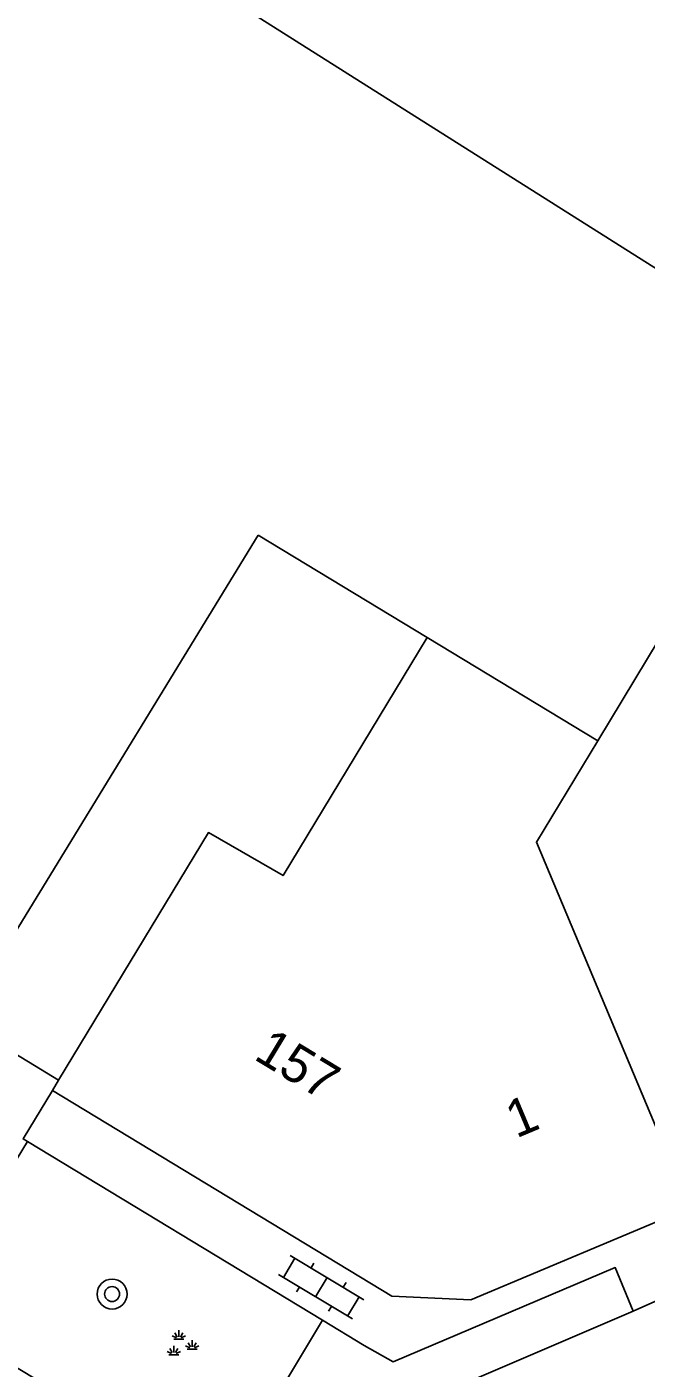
# Model space of a CAD drawing. Extents: x 136000 to 141014, y 402000 to 403500.
# Drawn here: x 138808.39 to 138824.93, y 402083.67 to 402119.5 of the extents above; entities that cross this region are included whole.
import ezdxf

# ---------------------------------------------------------------- set-up
doc = ezdxf.new("R2010")
doc.units = 0
for name, color, linetype in [('gg-afsc-erfafscheiding', 7, 'Continuous'), ('gg-anno-huisnummerreeks BGT', 7, 'Continuous'), ('gg-bbg-gedigitaliseerde bebouwing', 7, 'Continuous'), ('gg-bbg-hoofdgebouw', 7, 'Continuous'), ('gg-bbg-tussenscheiding', 7, 'Continuous'), ('gg-knt-verharding', 7, 'Continuous'), ('gt-grn-groengrens', 7, 'Continuous'), ('gt-symb-boom', 7, 'Continuous'), ('gt-symb-groenvak', 7, 'Continuous'), ('gt-symb-klinker verharding', 7, 'Continuous')]:
    doc.layers.add(name, color=color, linetype=linetype)

# ---------------------------------------------------------------- blocks, each defined once
blk = doc.blocks.new('gt0-GRVAK')
at = {"layer": 'gt-symb-groenvak'}
for p, q in [((-0.047, 0.214), (-0.047, 0.393)), ((-0.11, 0.189), (-0.228, 0.24)), ((-0.182, 0.153), (0.088, 0.153)), ((-0.091, 0.211), (-0.156, 0.322)), ((-0.004, 0.211), (0.061, 0.322)), ((0.015, 0.189), (0.133, 0.24)), ((0.262, -0.052), (0.197, 0.059)), ((0.305, -0.049), (0.305, 0.13)), ((0.349, -0.052), (0.414, 0.059)), ((-0.245, -0.228), (-0.363, -0.177)), ((-0.318, -0.264), (-0.047, -0.264)), ((-0.226, -0.206), (-0.291, -0.095)), ((-0.183, -0.203), (-0.183, -0.024)), ((-0.139, -0.206), (-0.074, -0.095)), ((-0.12, -0.228), (-0.002, -0.177)), ((0.243, -0.074), (0.125, -0.023)), ((0.17, -0.11), (0.441, -0.11)), ((0.368, -0.074), (0.486, -0.023))]:
    blk.add_line(p, q, dxfattribs=at)
blk = doc.blocks.new('gt0-BOOM')
at = {"layer": 'gt-symb-boom'}
for radius in [0.4, 0.2]:
    blk.add_circle((0, 0), radius, dxfattribs=at)
blk = doc.blocks.new('gt0-KL1')
at = {"layer": 'gt-symb-klinker verharding'}
for p, q in [((-0.5, 0.3), (-0.5, 0.45)), ((0.5, 0.3), (0.5, 0.45)), ((-1.15, 0.3), (1.15, 0.3)), ((-1, -0.3), (-1, 0.3)), ((0, -0.3), (0, 0.3)), ((1, -0.3), (1, 0.3)), ((-1.15, -0.3), (1.15, -0.3)), ((-0.5, -0.45), (-0.5, -0.3)), ((0.5, -0.45), (0.5, -0.3))]:
    blk.add_line(p, q, dxfattribs=at)

msp = doc.modelspace()

# ---------------------------------------------------------------- linework, layer by layer
at = {"layer": 'gg-afsc-erfafscheiding'}
msp.add_line((138806.71, 402092.907), (138809.236, 402091.364), dxfattribs=at)
at = {"layer": 'gg-bbg-gedigitaliseerde bebouwing'}
msp.add_line((138819.082, 402103.189), (138814.565, 402105.922), dxfattribs=at)
msp.add_lwpolyline([(138785.433, 402126.043), (138807.383, 402161.958), (138836.089, 402144.414), (138823.068, 402123.818), (138818.395, 402126.773), (138814.135, 402120.036), (138829.592, 402110.264), (138828.711, 402108.807)], dxfattribs=at)
at = {"layer": 'gg-bbg-hoofdgebouw'}
for p, q in [((138823.64, 402100.43), (138825.28, 402103.14)), ((138809.07, 402091.09), (138809.236, 402091.364))]:
    msp.add_line(p, q, dxfattribs=at)
for points in [[(138801.164, 402099.53), (138808.076, 402095.306), (138814.565, 402105.922)], [(138809.236, 402091.364), (138813.24, 402097.98), (138815.232, 402096.829), (138819.082, 402103.189)], [(138826.1, 402087.96), (138822, 402097.72), (138823.64, 402100.43)], [(138809.07, 402091.09), (138818.14, 402085.6), (138820.25, 402085.5), (138826.1, 402087.96)]]:
    msp.add_lwpolyline(points, dxfattribs=at)
at = {"layer": 'gg-bbg-tussenscheiding'}
msp.add_line((138823.64, 402100.43), (138819.082, 402103.189), dxfattribs=at)
at = {"layer": 'gg-knt-verharding'}
for p, q in [((138816.29, 402084.952), (138808.408, 402089.724)), ((138825.803, 402085.743), (138824.587, 402085.198)), ((138824.587, 402085.198), (138820.033, 402083.244)), ((138817.399, 402084.281), (138816.29, 402084.952))]:
    msp.add_line(p, q, dxfattribs=at)
for points in [[(138809.07, 402091.09), (138808.288, 402089.797), (138808.408, 402089.724)], [(138813.537, 402080.406), (138805.636, 402085.191), (138808.408, 402089.724)], [(138817.399, 402084.281), (138818.171, 402083.844), (138824.109, 402086.361), (138824.587, 402085.198)]]:
    msp.add_lwpolyline(points, dxfattribs=at)
at = {"layer": 'gt-grn-groengrens'}
msp.add_line((138816.29, 402084.952), (138813.537, 402080.406), dxfattribs=at)

# ---------------------------------------------------------------- block references
at = {"layer": 'gt-symb-boom'}
msp.add_blockref('gt0-BOOM', (138810.665, 402085.654), dxfattribs=at)
at = {"layer": 'gt-symb-groenvak'}
msp.add_blockref('gt0-GRVAK', (138812.497, 402084.295), dxfattribs=at)
at = {"layer": 'gt-symb-klinker verharding', "rotation": 148.99693247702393}
msp.add_blockref('gt0-KL1', (138816.254, 402085.838), dxfattribs=at)

# ---------------------------------------------------------------- texts
at = {"layer": 'gg-anno-huisnummerreeks BGT'}
for s, rotation, p in [('157', 328.8, (138814.42, 402091.943)), ('1', 22.8, (138821.461, 402089.805))]:
    msp.add_text(s, height=1, rotation=rotation, dxfattribs=at).set_placement(p)

doc.saveas('drawing.dxf')
